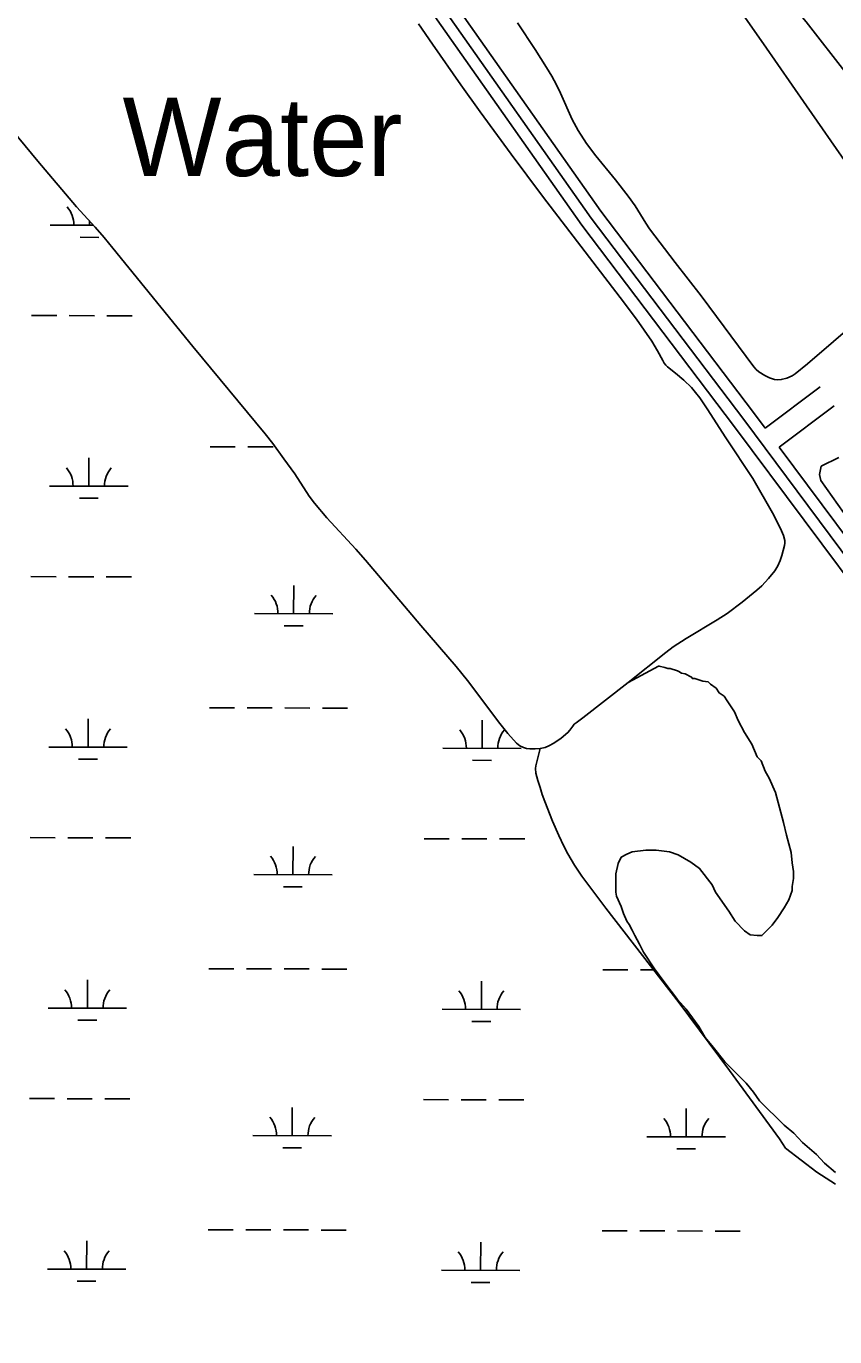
# Model space of a CAD drawing. Extents: x 3161665 to 3199565, y 885729 to 911164.
# Drawn here: x 3184512 to 3185542, y 895075 to 896745 of the extents above; entities that cross this region are included whole.
import ezdxf

# ---------------------------------------------------------------- set-up
doc = ezdxf.new("R2010")
doc.units = 0
for name, color, linetype in [('V-LEVE-TOET', 7, 'Continuous'), ('V-RIVR-IDEN', 7, 'Continuous'), ('V-ROAD-CNTR', 7, 'Continuous'), ('V-SITE-VEGE', 7, 'Continuous'), ('V-TOPO-SHOR', 7, 'Continuous'), ('V-WETL-SWMP', 7, 'Continuous')]:
    doc.layers.add(name, color=color, linetype=linetype)

msp = doc.modelspace()

# ---------------------------------------------------------------- linework, layer by layer
at = {"layer": 'V-LEVE-TOET'}
msp.add_lwpolyline([(3185718, 896416.3), (3185711.8, 896427.6), (3185710, 896443), (3185708.8, 896477.8), (3185706.9, 896486.4), (3185702.6, 896496.5), (3185610.3, 896616.4), (3185505.7, 896750.6), (3185380.6, 896899.6), (3185184.5, 897151.7), (3185009.6, 897360), (3184774.3, 897657.1), (3184658.1, 897805.3), (3184529, 897955.3), (3184377.4, 898104.4)], dxfattribs=at)
at = {"layer": 'V-ROAD-CNTR'}
for p, q in [((3185453.6, 896232.5), (3185523.5, 896285.3)), ((3185471.5, 896208.4), (3185541.6, 896261.3))]:
    msp.add_line(p, q, dxfattribs=at)
for points in [[(3184508.5, 897529.4), (3184542.8, 897485.6), (3184568.1, 897449.5), (3184581.7, 897431), (3184593.4, 897414.3), (3184598.3, 897408.8), (3184607.7, 897401), (3184626.8, 897385.6), (3184646.1, 897366.1), (3184658.1, 897341.1), (3184678.8, 897301.4), (3184687.3, 897284.2), (3184699.7, 897255.5), (3184725.7, 897214.5), (3184775.1, 897147), (3184845.1, 897060.1), (3184886.8, 897005.2), (3184944.3, 896929.2), (3185057.1, 896775.1), (3185244.3, 896509.1), (3185438.6, 896252.6), (3185453.6, 896232.5)], [(3185044.9, 896766.4), (3185232.2, 896500.2), (3185426.6, 896243.6), (3185604.5, 896004.6)], [(3185032.7, 896757.6), (3185220, 896491.4), (3185414.6, 896234.5), (3185592, 895996.3)], [(3185471.5, 896208.4), (3185617, 896012.9), (3185636.2, 895980.2), (3185642.7, 895957.9), (3185698.9, 895803.5), (3185713.3, 895753.4), (3185723.2, 895718.1), (3185737.3, 895676.8), (3185756.9, 895642.2), (3185790.2, 895588), (3185831.2, 895515.1), (3185859.7, 895466.3), (3185889.9, 895415.9), (3185915, 895369.5), (3185931.9, 895326.7), (3185940.3, 895299.4), (3185945.1, 895281.5), (3185953.3, 895261.7), (3185970.5, 895233.6), (3185999.5, 895194.6), (3186017.7, 895176.8), (3186042.8, 895143.7), (3186065.8, 895109), (3186098.4, 895053.4)]]:
    msp.add_lwpolyline(points, dxfattribs=at)
at = {"layer": 'V-SITE-VEGE'}
for points in [[(3184478.3, 896631.6), (3184527.3, 896573.1), (3184576.4, 896514.7), (3184600.1, 896489)], [(3184600.1, 896489), (3184611.6, 896475.7), (3184622.8, 896462.3), (3184724.5, 896336.7), (3184816.6, 896225.6), (3184826.4, 896213), (3184840.6, 896193.7), (3184854.5, 896174.3), (3184872.9, 896146.1), (3184879.6, 896137), (3184895.4, 896118.5), (3184932.4, 896078.3), (3184944.5, 896064.6), (3184999, 896000.2), (3185015.1, 895981.1), (3185060, 895928.7), (3185074.3, 895910.9), (3185115.5, 895856.1), (3185125.9, 895843.4), (3185137, 895831), (3185141, 895827.8), (3185145.7, 895825.6), (3185149.7, 895824.4), (3185153.8, 895824), (3185160.5, 895823.9), (3185167.2, 895824.3)], [(3185167.2, 895824.3), (3185169.1, 895824.6), (3185173.6, 895825.8), (3185177.9, 895827.7), (3185184.5, 895831.2), (3185193.7, 895837.4), (3185202.3, 895844.6), (3185205, 895847.7), (3185208.6, 895852.8), (3185210.5, 895855.3), (3185212.7, 895857.3), (3185221.5, 895863.3), (3185279.3, 895908.7), (3185317.6, 895929.5), (3185318.7, 895929.5), (3185325.7, 895927.5), (3185329.7, 895926.4), (3185332.8, 895926.4), (3185341.8, 895923.4), (3185343.8, 895922.4), (3185346.9, 895920.4), (3185351.9, 895919.4), (3185360, 895915.4), (3185361, 895913.4), (3185364, 895913.4), (3185374.1, 895910.3), (3185381.1, 895909.3), (3185384.1, 895906.3), (3185391.2, 895901.3), (3185395.2, 895895.2), (3185401.3, 895891.2), (3185405.3, 895885.1), (3185414.4, 895871), (3185419.4, 895860), (3185427.5, 895844.9), (3185436.5, 895829.7), (3185443.6, 895813.6), (3185448.6, 895808.6), (3185453.7, 895795.5), (3185458.7, 895786.4), (3185466.8, 895768.3), (3185476.8, 895730), (3185480.9, 895713.9), (3185486.9, 895691.7), (3185487.9, 895678.6), (3185489.9, 895667.6), (3185489.9, 895658.5), (3185487.9, 895648.4), (3185487.9, 895643.4), (3185483.9, 895631.3), (3185477.8, 895621.2), (3185469.8, 895609.1), (3185462.7, 895599.1), (3185449.6, 895586), (3185443.6, 895586), (3185434.5, 895587), (3185427.5, 895592), (3185415.4, 895604.1), (3185407.3, 895617.2), (3185390.2, 895641.4), (3185386.2, 895650.4), (3185370.1, 895671.6), (3185359, 895679.6), (3185342.9, 895688.7), (3185331.8, 895692.7), (3185314.6, 895694.8), (3185301.5, 895694.8), (3185284.4, 895692.7), (3185277.4, 895689.7), (3185270.3, 895685.7), (3185266.3, 895677.6), (3185263.3, 895664.5), (3185263.3, 895641.4), (3185264.3, 895636.3), (3185270.3, 895623.2), (3185273.3, 895614.2), (3185277.4, 895604.1), (3185280.4, 895600.1), (3185284.4, 895593), (3185287.5, 895586), (3185293.5, 895574.9), (3185298.5, 895564.8), (3185312.6, 895543.7), (3185324.7, 895527.5), (3185341.9, 895504.4), (3185352.9, 895492.3), (3185369.1, 895470.1), (3185377.1, 895456), (3185387.2, 895443.9), (3185402.3, 895424.8), (3185429.5, 895397.6), (3185438.6, 895386.5), (3185446.6, 895375.4), (3185477.9, 895344.2), (3185490, 895334.1), (3185501, 895322), (3185519.2, 895306.9), (3185529.2, 895295.9), (3185543.3, 895283.8)]]:
    msp.add_lwpolyline(points, dxfattribs=at)
at = {"layer": 'V-TOPO-SHOR'}
for points in [[(3185396.6, 896801.2), (3185451.7, 896722.5), (3185506.5, 896643.5), (3185557.5, 896569.8), (3185608.3, 896496), (3185613.5, 896487.9), (3185620.1, 896475), (3185625.6, 896461.3), (3185626.4, 896457.7), (3185626.4, 896454.1), (3185625.4, 896445.4), (3185623.4, 896436.8), (3185619.5, 896424.8), (3185616.9, 896419.2), (3185613.5, 896413.9), (3185604.4, 896402.3), (3185597.2, 896394.1), (3185585.9, 896382.5), (3185573.9, 896371.6), (3185507.7, 896314.7)], [(3185437.8, 896168.6), (3185403.6, 896220.3), (3185379.9, 896257.4), (3185370.3, 896271.3), (3185365.1, 896278.1), (3185359.6, 896284.5), (3185350, 896294), (3185339.6, 896302.7), (3185329.2, 896310.8), (3185327, 896312.8), (3185324.9, 896315.7), (3185323.1, 896318.9), (3185316.3, 896331.4), (3185309.2, 896343.7), (3185289.6, 896371.8), (3185269.1, 896399.2), (3185224.2, 896457.3), (3185170, 896528.4), (3185130, 896581.9), (3185090.6, 896635.7), (3185066.1, 896670.2), (3185030, 896722.3), (3185011.9, 896748.2)], [(3185507.7, 896314.7), (3185491.8, 896301.8), (3185487.9, 896299.2), (3185481.2, 896296.5), (3185474.2, 896294.7), (3185469.8, 896294.3), (3185465.4, 896294.9), (3185459.3, 896296.9), (3185453.4, 896299.8), (3185445.7, 896304.6), (3185442.2, 896307.4), (3185439.2, 896310.7), (3185372.1, 896401.2), (3185339.2, 896443.9), (3185306.5, 896486.8), (3185301.6, 896494), (3185287.9, 896516.2), (3185279.3, 896528.4), (3185263, 896549.1), (3185238, 896579.6), (3185226.2, 896595.4), (3185215.5, 896611.9), (3185207.9, 896626.2), (3185193.1, 896659.5), (3185187.7, 896670.4), (3185181.7, 896681.5), (3185175.3, 896692.4), (3185160.8, 896715.4), (3185138.3, 896749.4)], [(3184478.3, 896631.6), (3184527.3, 896573.1), (3184576.4, 896514.7), (3184600.1, 896489), (3184611.6, 896475.7), (3184622.8, 896462.3), (3184724.5, 896336.7), (3184816.6, 896225.6), (3184826.4, 896213), (3184840.6, 896193.7), (3184854.5, 896174.3), (3184872.9, 896146.1), (3184879.6, 896137), (3184895.4, 896118.5), (3184932.4, 896078.3), (3184944.5, 896064.6), (3184999, 896000.2), (3185015.1, 895981.1), (3185060, 895928.7), (3185074.3, 895910.9), (3185115.5, 895856.1), (3185125.9, 895843.4), (3185137, 895831), (3185141, 895827.8), (3185145.7, 895825.6), (3185149.7, 895824.4), (3185153.8, 895824), (3185160.5, 895823.9), (3185167.2, 895824.3)], [(3185167.2, 895824.3), (3185169.1, 895824.6), (3185173.6, 895825.8), (3185177.9, 895827.7), (3185184.5, 895831.2), (3185193.7, 895837.4), (3185202.3, 895844.6), (3185205, 895847.7), (3185208.6, 895852.8), (3185210.5, 895855.3), (3185212.7, 895857.3), (3185221.5, 895863.3), (3185279.3, 895908.7), (3185327, 895946.9), (3185336.3, 895953.8), (3185353.2, 895964.8), (3185392.4, 895988.2), (3185405.2, 895996.6), (3185424.5, 896010.8), (3185443.2, 896026.1), (3185449.4, 896031.8), (3185458.1, 896040.9), (3185466, 896050.9), (3185469.9, 896057.2), (3185472.9, 896063.9), (3185475, 896070.3), (3185476.7, 896076.8), (3185478.2, 896083.1), (3185478.5, 896086.3), (3185478.5, 896089.5), (3185477.1, 896095.8), (3185474.5, 896102), (3185469.1, 896113.5), (3185463.2, 896124.6), (3185437.8, 896168.6)]]:
    msp.add_lwpolyline(points, dxfattribs=at)
at = {"layer": 'V-WETL-SWMP'}
for p, q in [((3184542.9, 896491.6), (3184597.9, 896491.4)), ((3184592.9, 896491.4), (3184592.9, 896496.8)), ((3184580.9, 896476), (3184604.9, 896475.9)), ((3184519.2, 896376.2), (3184551.2, 896376.1)), ((3184567.2, 896376.1), (3184599.2, 896376)), ((3184615.2, 896375.9), (3184647.2, 896375.8)), ((3184746.7, 896209.1), (3184778.7, 896209)), ((3184794.7, 896208.9), (3184826.7, 896208.8)), ((3184592, 896158.7), (3184592.1, 896194.7)), ((3184542, 896158.9), (3184642, 896158.6)), ((3184580, 896143.3), (3184604, 896143.3)), ((3184518.3, 896043.5), (3184550.3, 896043.4)), ((3184566.3, 896043.4), (3184598.3, 896043.3)), ((3184614.3, 896043.2), (3184646.3, 896043.2)), ((3184853, 895996.2), (3184853.1, 896032.2)), ((3184803, 895996.3), (3184903, 895996)), ((3184841, 895980.8), (3184865, 895980.7)), ((3184745.8, 895876.4), (3184777.8, 895876.3)), ((3184793.8, 895876.2), (3184825.8, 895876.2)), ((3184841.8, 895876.1), (3184873.8, 895876)), ((3184889.8, 895876), (3184921.8, 895875.9)), ((3184591.1, 895826.1), (3184591.2, 895862.1)), ((3185093, 895824.7), (3185093.1, 895860.7)), ((3184541.1, 895826.2), (3184641.1, 895825.9)), ((3185043, 895824.8), (3185143, 895824.5)), ((3184579, 895810.7), (3184603, 895810.6)), ((3185081, 895809.3), (3185105, 895809.2)), ((3184517.4, 895710.8), (3184549.4, 895710.7)), ((3184565.4, 895710.7), (3184597.4, 895710.6)), ((3184613.4, 895710.6), (3184645.4, 895710.5)), ((3184852.1, 895663.5), (3184852.2, 895699.5)), ((3185019.3, 895709.4), (3185051.3, 895709.4)), ((3185067.3, 895709.3), (3185099.3, 895709.2)), ((3185115.3, 895709.2), (3185147.3, 895709.1)), ((3184802.1, 895663.6), (3184902.1, 895663.3)), ((3184840, 895648.1), (3184864, 895648)), ((3184744.9, 895543.7), (3184776.9, 895543.6)), ((3184792.9, 895543.6), (3184824.9, 895543.5)), ((3184840.9, 895543.4), (3184872.9, 895543.4)), ((3184888.9, 895543.3), (3184920.9, 895543.2)), ((3185246.8, 895542.3), (3185278.8, 895542.2)), ((3185294.8, 895542.2), (3185311.8, 895542.1)), ((3184590.2, 895493.4), (3184590.3, 895529.4)), ((3185092.1, 895492), (3185092.2, 895528)), ((3184540.2, 895493.5), (3184640.2, 895493.3)), ((3185042.1, 895492.1), (3185142.1, 895491.9)), ((3184578.1, 895478), (3184602.1, 895477.9)), ((3185080, 895476.6), (3185104, 895476.5)), ((3184516.4, 895378.2), (3184548.4, 895378.1)), ((3184564.4, 895378), (3184596.4, 895377.9)), ((3184612.4, 895377.9), (3184644.4, 895377.8)), ((3184851.2, 895330.8), (3184851.3, 895366.8)), ((3185018.4, 895376.8), (3185050.3, 895376.7)), ((3185066.3, 895376.6), (3185098.3, 895376.6)), ((3185114.3, 895376.5), (3185146.3, 895376.4)), ((3185353.1, 895329.4), (3185353.2, 895365.4)), ((3184801.2, 895330.9), (3184901.2, 895330.7)), ((3184839.1, 895315.4), (3184863.1, 895315.3)), ((3185303.1, 895329.6), (3185403.1, 895329.3)), ((3185341, 895314), (3185365, 895314)), ((3184589.3, 895160.7), (3184589.4, 895196.7)), ((3184744, 895211), (3184776, 895210.9)), ((3184792, 895210.9), (3184824, 895210.8)), ((3184840, 895210.8), (3184872, 895210.7)), ((3184888, 895210.6), (3184920, 895210.5)), ((3185245.9, 895209.6), (3185277.9, 895209.6)), ((3185293.9, 895209.5), (3185325.9, 895209.4)), ((3185341.9, 895209.4), (3185373.9, 895209.3)), ((3185389.9, 895209.2), (3185421.9, 895209.2)), ((3185091.2, 895159.3), (3185091.3, 895195.3)), ((3184539.3, 895160.9), (3184639.3, 895160.6)), ((3185041.2, 895159.5), (3185141.2, 895159.2)), ((3184577.2, 895145.3), (3184601.2, 895145.3)), ((3185079.1, 895143.9), (3185103.1, 895143.9))]:
    msp.add_line(p, q, dxfattribs=at)
for points in [[(3184478.3, 896631.6), (3184527.3, 896573.1), (3184576.4, 896514.7), (3184600.1, 896489), (3184611.6, 896475.7), (3184622.8, 896462.3), (3184724.5, 896336.7), (3184816.6, 896225.6), (3184826.4, 896213), (3184840.6, 896193.7), (3184854.5, 896174.3), (3184872.9, 896146.1), (3184879.6, 896137), (3184895.4, 896118.5), (3184932.4, 896078.3), (3184944.5, 896064.6), (3184999, 896000.2), (3185015.1, 895981.1), (3185060, 895928.7), (3185074.3, 895910.9), (3185115.5, 895856.1), (3185125.9, 895843.4), (3185137, 895831), (3185141, 895827.8), (3185145.7, 895825.6), (3185149.7, 895824.4), (3185153.8, 895824)], [(3185553.4, 896125), (3185524.4, 896165.9), (3185522.7, 896173.8), (3185525.1, 896184.2), (3185547.4, 896195.2)], [(3185153.8, 895824), (3185160.5, 895823.9), (3185167.2, 895824.3), (3185161.5, 895802.5), (3185161, 895799.1), (3185161.4, 895793), (3185163.9, 895783.8), (3185167, 895774.7), (3185169.7, 895765.6), (3185172.8, 895756.7), (3185182.7, 895731.8), (3185190.6, 895713.5), (3185197.1, 895699.9), (3185202.2, 895690), (3185210.7, 895675.5), (3185220.1, 895661.5), (3185250.6, 895620.7), (3185297.5, 895560.7), (3185344.1, 895500.4), (3185408.4, 895413.9), (3185471.9, 895326.8), (3185479.4, 895315), (3185519.4, 895284.3), (3185543.1, 895269.1)]]:
    msp.add_lwpolyline(points, dxfattribs=at)
for centre, start, end in [((3184537.7, 896492), 359.0698, 40.6135), ((3184536.8, 896159.4), 359.0698, 40.6135), ((3184647.3, 896159.1), 139.0698, 180.6135), ((3184797.8, 895996.8), 359.0698, 40.6135), ((3184908.2, 895996.5), 139.0698, 180.6135), ((3184535.8, 895826.7), 359.0698, 40.6135), ((3184646.3, 895826.4), 139.0698, 180.6135), ((3185037.8, 895825.3), 359.0698, 40.6135), ((3185148.2, 895825), 139.0698, 180.6135), ((3184796.8, 895664.1), 359.0698, 40.6135), ((3184907.3, 895663.8), 139.0698, 180.6135), ((3184534.9, 895494), 359.0698, 40.6135), ((3184645.4, 895493.7), 139.0698, 180.6135), ((3185036.8, 895492.6), 359.0698, 40.6135), ((3185147.3, 895492.3), 139.0698, 180.6135), ((3184795.9, 895331.4), 359.0698, 40.6135), ((3184906.4, 895331.1), 139.0698, 180.6135), ((3185297.8, 895330), 359.0698, 40.6135), ((3185408.3, 895329.7), 139.0698, 180.6135), ((3184534, 895161.3), 359.0698, 40.6135), ((3184644.5, 895161), 139.0698, 180.6135), ((3185035.9, 895160), 359.0698, 40.6135), ((3185146.4, 895159.7), 139.0698, 180.6135)]:
    msp.add_arc(centre, 35.2, start, end, dxfattribs=at)

# ---------------------------------------------------------------- texts
at = {"layer": 'V-RIVR-IDEN'}
msp.add_text('Water', height=100, dxfattribs=at).set_placement((3184635, 896554.1))

doc.saveas('drawing.dxf')
